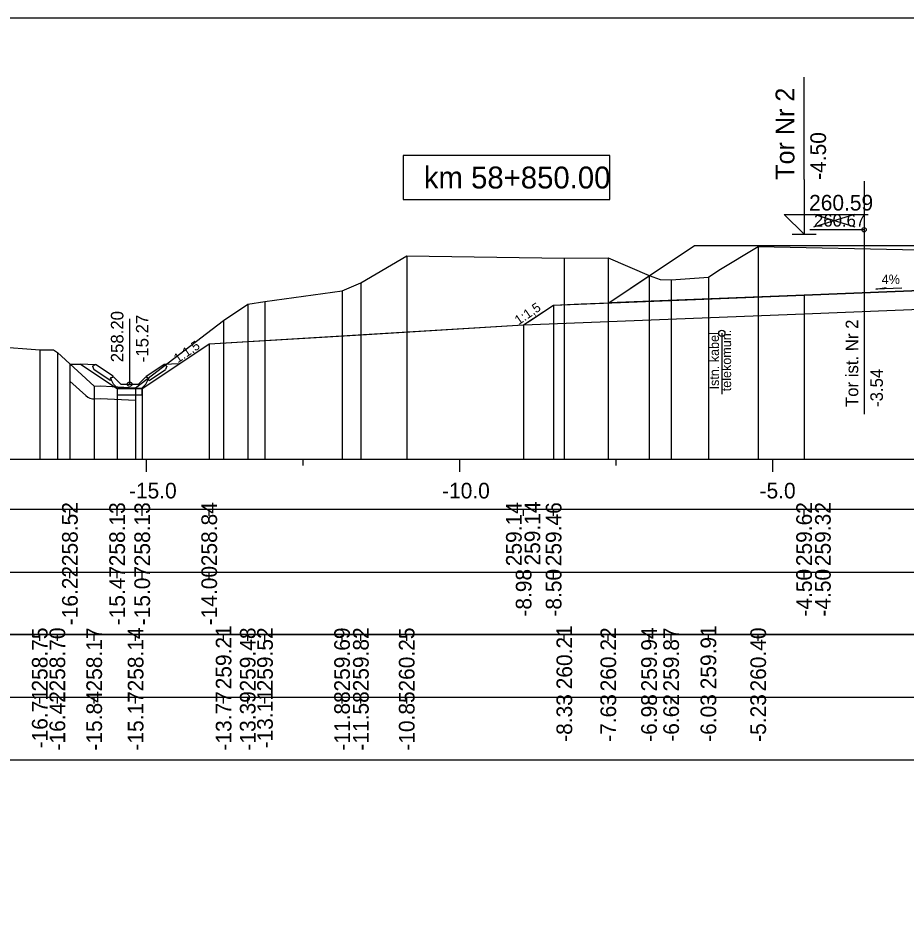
# Model space of a CAD drawing. Extents: x 6516023 to 6560129, y 5513077 to 5529206.
# Drawn here: x 6517020.66 to 6517034.84, y 5514498.91 to 5514513.16 of the extents above; entities that cross this region are included whole.
import ezdxf

# ---------------------------------------------------------------- set-up
doc = ezdxf.new("R2010")
doc.units = 0
for name, color, linetype in [('IR_default', 7, 'Continuous'), ('TOR_PRZEK_P-kable', 7, 'Continuous'), ('TOR_PRZEK_P-komponent', 7, 'Continuous'), ('TOR_PRZEK_P-odwodnienie', 7, 'Continuous'), ('TOR_PRZEK_P-opisy', 7, 'Continuous'), ('TOR_PRZEK_P-tabelka istniejace', 7, 'Continuous'), ('TOR_PRZEK_P-tabelka projektowane', 7, 'Continuous'), ('TOR_PRZEK_P-teren istniejacy', 7, 'Continuous'), ('TOR_PRZEK_P-tory istniejace', 7, 'Continuous'), ('TOR_PRZEK_P-tory projektowane', 7, 'Continuous'), ('TOR_PRZEK_P-uklad odniesienia', 7, 'Continuous'), ('TOR_PRZEK_P-warstwa ochronna I', 7, 'Continuous'), ('TOR_PRZEK_P-warstwa ochronna II', 7, 'Continuous'), ('TOR_PS_T-skarpy projektowane', 7, 'Continuous'), ('TOR_RAMKI-ramka+tabelka 1', 7, 'Continuous')]:
    doc.layers.add(name, color=color, linetype=linetype)

msp = doc.modelspace()

# ---------------------------------------------------------------- linework, layer by layer
at = {"layer": 'IR_default'}
msp.add_lwpolyline([(6517021.488, 5514507.628), (6517021.581, 5514507.627), (6517021.658, 5514507.626), (6517021.703, 5514507.596), (6517021.748, 5514507.566), (6517021.995, 5514507.401), (6517022.243, 5514507.236), (6517022.443, 5514507.236), (6517022.643, 5514507.236), (6517023.178, 5514507.593), (6517023.713, 5514507.95), (6517026.048, 5514508.09), (6517028.734, 5514508.251), (6517028.894, 5514508.357), (6517029.213, 5514508.57), (6517029.653, 5514508.587), (6517030.093, 5514508.605), (6517030.778, 5514509.062), (6517031.463, 5514509.519), (6517033.213, 5514509.519), (6517034.963, 5514509.519)], dxfattribs=at)
at = {"layer": 'TOR_PRZEK_P-kable'}
msp.add_line((6517031.899, 5514508.119), (6517031.899, 5514507.146), dxfattribs=at)
msp.add_circle((6517031.899, 5514508.119), 0.05, dxfattribs=at)
at = {"layer": 'TOR_PRZEK_P-komponent'}
msp.add_lwpolyline([(6517031.463, 5514509.519), (6517034.963, 5514509.519), (6517035.963, 5514509.519), (6517039.463, 5514509.519), (6517040.013, 5514509.519), (6517043.513, 5514509.519), (6517044.598, 5514508.796), (6517041.013, 5514508.939), (6517039.763, 5514508.989), (6517039.713, 5514508.99), (6517038.463, 5514508.94), (6517037.713, 5514508.91), (6517035.463, 5514508.82), (6517033.213, 5514508.73), (6517030.093, 5514508.605)], close=True, dxfattribs=at)
at = {"layer": 'TOR_PRZEK_P-odwodnienie'}
for p, q in [((6517022.443, 5514507.306), (6517022.443, 5514508.35)), ((6517022.178, 5514507.432), (6517021.898, 5514507.619)), ((6517022.707, 5514507.432), (6517022.988, 5514507.619)), ((6517022.134, 5514507.365), (6517021.872, 5514507.54)), ((6517022.752, 5514507.365), (6517023.013, 5514507.54)), ((6517022.145, 5514507.382), (6517022.134, 5514507.365)), ((6517022.135, 5514507.401), (6517022.183, 5514507.425)), ((6517022.178, 5514507.432), (6517022.17, 5514507.419)), ((6517022.303, 5514507.306), (6517022.183, 5514507.425)), ((6517022.583, 5514507.306), (6517022.703, 5514507.425)), ((6517022.703, 5514507.425), (6517022.75, 5514507.401)), ((6517022.707, 5514507.432), (6517022.715, 5514507.419)), ((6517022.74, 5514507.382), (6517022.752, 5514507.365)), ((6517022.253, 5514507.236), (6517022.633, 5514507.236)), ((6517022.303, 5514507.306), (6517022.583, 5514507.306))]:
    msp.add_line(p, q, dxfattribs=at)
for points in [[(6517021.651, 5514507.631), (6517021.898, 5514507.619)], [(6517021.847, 5514507.592), (6517021.898, 5514507.619)], [(6517023.234, 5514507.631), (6517022.988, 5514507.619)], [(6517023.038, 5514507.592), (6517022.988, 5514507.619)], [(6517021.847, 5514507.592), (6517021.872, 5514507.54)], [(6517023.038, 5514507.592), (6517023.013, 5514507.54)], [(6517022.17, 5514507.419), (6517022.134, 5514507.401)], [(6517022.134, 5514507.401), (6517022.145, 5514507.382)], [(6517022.183, 5514507.306), (6517022.135, 5514507.401)], [(6517022.703, 5514507.306), (6517022.75, 5514507.401)], [(6517022.715, 5514507.419), (6517022.751, 5514507.401)], [(6517022.751, 5514507.401), (6517022.74, 5514507.382)], [(6517022.253, 5514507.236), (6517022.183, 5514507.306)], [(6517022.243, 5514507.236), (6517022.242, 5514507.237), (6517022.243, 5514507.236), (6517022.242, 5514507.236), (6517022.243, 5514507.236), (6517022.243, 5514507.236), (6517022.243, 5514507.236), (6517022.243, 5514507.237)], [(6517022.243, 5514507.236), (6517022.242, 5514507.237), (6517022.243, 5514507.236), (6517022.242, 5514507.236), (6517022.243, 5514507.236), (6517022.243, 5514507.236), (6517022.243, 5514507.236), (6517022.243, 5514507.237)], [(6517022.643, 5514507.236), (6517022.243, 5514507.236), (6517022.243, 5514507.136), (6517022.643, 5514507.136), (6517022.643, 5514507.236)], [(6517022.633, 5514507.236), (6517022.703, 5514507.306)], [(6517022.643, 5514507.236), (6517022.642, 5514507.237), (6517022.643, 5514507.236), (6517022.642, 5514507.236), (6517022.643, 5514507.236), (6517022.643, 5514507.236), (6517022.643, 5514507.236), (6517022.643, 5514507.237)], [(6517022.643, 5514507.236), (6517022.642, 5514507.237), (6517022.643, 5514507.236), (6517022.642, 5514507.236), (6517022.643, 5514507.236), (6517022.643, 5514507.236), (6517022.643, 5514507.236), (6517022.643, 5514507.237)]]:
    msp.add_lwpolyline(points, dxfattribs=at)
msp.add_circle((6517022.443, 5514507.306), 0.035, dxfattribs=at)
at = {"layer": 'TOR_PRZEK_P-opisy'}
msp.add_lwpolyline([(6517034.776, 5514508.84), (6517034.358, 5514508.821), (6517034.526, 5514508.85)], dxfattribs=at)
at = {"layer": 'TOR_PRZEK_P-tabelka istniejace'}
for p, q in [((6517021.007, 5514503.206), (6517021.007, 5514503.306)), ((6517021.288, 5514503.206), (6517021.288, 5514503.306)), ((6517021.876, 5514503.206), (6517021.876, 5514503.306)), ((6517022.538, 5514503.206), (6517022.538, 5514503.306)), ((6517023.943, 5514503.206), (6517023.943, 5514503.306)), ((6517024.328, 5514503.206), (6517024.328, 5514503.306)), ((6517024.604, 5514503.206), (6517024.604, 5514503.306)), ((6517025.835, 5514503.206), (6517025.835, 5514503.306)), ((6517026.135, 5514503.206), (6517026.135, 5514503.306)), ((6517026.867, 5514503.206), (6517026.867, 5514503.306)), ((6517029.384, 5514503.206), (6517029.384, 5514503.306)), ((6517030.086, 5514503.206), (6517030.086, 5514503.306)), ((6517030.737, 5514503.206), (6517030.737, 5514503.306)), ((6517031.09, 5514503.206), (6517031.09, 5514503.306)), ((6517031.685, 5514503.206), (6517031.685, 5514503.306)), ((6517032.48, 5514503.206), (6517032.48, 5514503.306)), ((6516996.663, 5514502.306), (6517080.463, 5514502.306)), ((6517021.007, 5514502.206), (6517021.007, 5514502.306)), ((6517021.288, 5514502.206), (6517021.288, 5514502.306)), ((6517021.876, 5514502.206), (6517021.876, 5514502.306)), ((6517022.538, 5514502.206), (6517022.538, 5514502.306)), ((6517023.943, 5514502.206), (6517023.943, 5514502.306)), ((6517024.328, 5514502.206), (6517024.328, 5514502.306)), ((6517024.604, 5514502.206), (6517024.604, 5514502.306)), ((6517025.835, 5514502.206), (6517025.835, 5514502.306)), ((6517026.135, 5514502.206), (6517026.135, 5514502.306)), ((6517026.867, 5514502.206), (6517026.867, 5514502.306)), ((6517029.384, 5514502.206), (6517029.384, 5514502.306)), ((6517030.086, 5514502.206), (6517030.086, 5514502.306)), ((6517030.737, 5514502.206), (6517030.737, 5514502.306)), ((6517031.09, 5514502.206), (6517031.09, 5514502.306)), ((6517031.685, 5514502.206), (6517031.685, 5514502.306)), ((6517032.48, 5514502.206), (6517032.48, 5514502.306))]:
    msp.add_line(p, q, dxfattribs=at)
for points in [[(6517032.48, 5514509.507), (6517032.48, 5514506.306), (6517032.48, 5514506.176), (6517032.48, 5514506.106)], [(6517026.867, 5514509.355), (6517026.867, 5514506.306), (6517026.867, 5514506.176), (6517026.867, 5514506.106)], [(6517029.384, 5514509.318), (6517029.384, 5514506.306), (6517029.384, 5514506.176), (6517029.384, 5514506.106)], [(6517030.086, 5514509.326), (6517030.086, 5514506.306), (6517030.086, 5514506.176), (6517030.086, 5514506.106)], [(6517030.737, 5514509.042), (6517030.737, 5514506.306), (6517030.737, 5514506.176), (6517030.737, 5514506.106)], [(6517026.135, 5514508.925), (6517026.135, 5514506.306), (6517026.135, 5514506.176), (6517026.135, 5514506.106)], [(6517031.09, 5514508.971), (6517031.09, 5514506.306), (6517031.09, 5514506.176), (6517031.09, 5514506.106)], [(6517031.685, 5514509.015), (6517031.685, 5514506.306), (6517031.685, 5514506.176), (6517031.685, 5514506.106)], [(6517025.835, 5514508.794), (6517025.835, 5514506.306), (6517025.835, 5514506.176), (6517025.835, 5514506.106)], [(6517024.604, 5514508.625), (6517024.604, 5514506.306), (6517024.604, 5514506.176), (6517024.604, 5514506.106)], [(6517024.328, 5514508.586), (6517024.328, 5514506.306), (6517024.328, 5514506.176), (6517024.328, 5514506.106)], [(6517023.943, 5514508.321), (6517023.943, 5514506.306), (6517023.943, 5514506.176), (6517023.943, 5514506.106)], [(6517021.007, 5514507.857), (6517021.007, 5514506.306), (6517021.007, 5514506.176), (6517021.007, 5514506.106)], [(6517021.288, 5514507.811), (6517021.288, 5514506.306), (6517021.288, 5514506.176), (6517021.288, 5514506.106)], [(6517021.876, 5514507.272), (6517021.876, 5514506.306), (6517021.876, 5514506.176), (6517021.876, 5514506.106)], [(6517022.538, 5514507.25), (6517022.538, 5514506.306), (6517022.538, 5514506.176), (6517022.538, 5514506.106)]]:
    msp.add_lwpolyline(points, dxfattribs=at)
msp.add_lwpolyline([(6516996.663, 5514503.306), (6516996.663, 5514501.306), (6517080.463, 5514501.306), (6517080.463, 5514503.306)], close=True, dxfattribs=at)
at = {"layer": 'TOR_PRZEK_P-tabelka projektowane'}
for p, q in [((6517021.488, 5514505.206), (6517021.488, 5514505.306)), ((6517022.243, 5514505.206), (6517022.243, 5514505.306)), ((6517022.643, 5514505.206), (6517022.643, 5514505.306)), ((6517023.713, 5514505.206), (6517023.713, 5514505.306)), ((6517028.734, 5514505.206), (6517028.734, 5514505.306)), ((6517028.734, 5514505.206), (6517028.734, 5514505.306)), ((6517029.213, 5514505.206), (6517029.213, 5514505.306)), ((6517033.213, 5514505.206), (6517033.213, 5514505.306)), ((6517033.213, 5514505.206), (6517033.213, 5514505.306)), ((6516996.663, 5514504.306), (6517080.463, 5514504.306)), ((6517021.488, 5514504.206), (6517021.488, 5514504.306)), ((6517022.243, 5514504.206), (6517022.243, 5514504.306)), ((6517022.643, 5514504.206), (6517022.643, 5514504.306)), ((6517023.713, 5514504.206), (6517023.713, 5514504.306)), ((6517028.734, 5514504.206), (6517028.734, 5514504.306)), ((6517028.734, 5514504.206), (6517028.734, 5514504.306)), ((6517029.213, 5514504.206), (6517029.213, 5514504.306)), ((6517033.213, 5514504.206), (6517033.213, 5514504.306)), ((6517033.213, 5514504.206), (6517033.213, 5514504.306))]:
    msp.add_line(p, q, dxfattribs=at)
for points in [[(6517033.213, 5514508.73), (6517033.213, 5514506.306), (6517033.213, 5514506.176), (6517033.213, 5514506.106)], [(6517029.213, 5514508.57), (6517029.213, 5514506.306), (6517029.213, 5514506.176), (6517029.213, 5514506.106)], [(6517033.213, 5514508.43), (6517033.213, 5514506.306), (6517033.213, 5514506.176), (6517033.213, 5514506.106)], [(6517028.734, 5514508.251), (6517028.734, 5514506.306), (6517028.734, 5514506.176), (6517028.734, 5514506.106)], [(6517023.713, 5514507.95), (6517023.713, 5514506.306), (6517023.713, 5514506.176), (6517023.713, 5514506.106)], [(6517021.488, 5514507.628), (6517021.488, 5514506.306), (6517021.488, 5514506.176), (6517021.488, 5514506.106)], [(6517022.243, 5514507.236), (6517022.243, 5514506.306), (6517022.243, 5514506.176), (6517022.243, 5514506.106)], [(6517022.643, 5514507.236), (6517022.643, 5514506.306), (6517022.643, 5514506.176), (6517022.643, 5514506.106)]]:
    msp.add_lwpolyline(points, dxfattribs=at)
msp.add_lwpolyline([(6516996.663, 5514505.306), (6516996.663, 5514503.306), (6517080.463, 5514503.306), (6517080.463, 5514505.306)], close=True, dxfattribs=at)
at = {"layer": 'TOR_PRZEK_P-teren istniejacy'}
msp.add_lwpolyline([(6517020.307, 5514507.907), (6517021.007, 5514507.857), (6517021.229, 5514507.855), (6517021.288, 5514507.811), (6517021.876, 5514507.272), (6517021.978, 5514507.278), (6517022.538, 5514507.25), (6517023.943, 5514508.321), (6517024.328, 5514508.586), (6517024.604, 5514508.625), (6517025.835, 5514508.794), (6517026.135, 5514508.925), (6517026.867, 5514509.355), (6517029.384, 5514509.318), (6517030.086, 5514509.326), (6517030.737, 5514509.042), (6517030.915, 5514508.978), (6517031.09, 5514508.971), (6517031.685, 5514509.015), (6517031.85, 5514509.129), (6517032.48, 5514509.507), (6517035.038, 5514509.449)], dxfattribs=at)
at = {"layer": 'TOR_PRZEK_P-tory istniejace'}
for p, q in [((6517034.171, 5514510.547), (6517034.171, 5514506.827)), ((6517033.371, 5514509.819), (6517034.023, 5514510.022)), ((6517033.371, 5514510.022), (6517034.023, 5514509.819)), ((6517034.171, 5514509.772), (6517033.306, 5514509.772))]:
    msp.add_line(p, q, dxfattribs=at)
msp.add_circle((6517034.171, 5514509.772), 0.035, dxfattribs=at)
at = {"layer": 'TOR_PRZEK_P-tory projektowane'}
for p, q in [((6517033.213, 5514510.576), (6517033.213, 5514512.208)), ((6517033.213, 5514510.576), (6517033.213, 5514509.699)), ((6517033.213, 5514509.699), (6517032.894, 5514510.018)), ((6517032.894, 5514510.018), (6517034.238, 5514510.018)), ((6517033.021, 5514509.699), (6517033.405, 5514509.699))]:
    msp.add_line(p, q, dxfattribs=at)
at = {"layer": 'TOR_PRZEK_P-uklad odniesienia'}
for p, q in [((6517000.463, 5514506.106), (6517080.463, 5514506.106)), ((6517022.713, 5514505.906), (6517022.713, 5514506.106)), ((6517025.213, 5514506.006), (6517025.213, 5514506.106)), ((6517027.713, 5514505.906), (6517027.713, 5514506.106)), ((6517030.213, 5514506.006), (6517030.213, 5514506.106)), ((6517032.713, 5514505.906), (6517032.713, 5514506.106))]:
    msp.add_line(p, q, dxfattribs=at)
msp.add_lwpolyline([(6517030.113, 5514510.956), (6517026.813, 5514510.956), (6517026.813, 5514510.256), (6517030.113, 5514510.256)], close=True, dxfattribs=at)
at = {"layer": 'TOR_PRZEK_P-warstwa ochronna I'}
msp.add_lwpolyline([(6517028.734, 5514508.251), (6517033.213, 5514508.43), (6517035.463, 5514508.52), (6517037.713, 5514508.61), (6517039.713, 5514508.69), (6517039.763, 5514508.689), (6517041.013, 5514508.639), (6517041.763, 5514508.609), (6517046.715, 5514508.411)], dxfattribs=at)
at = {"layer": 'TOR_PRZEK_P-warstwa ochronna II'}
msp.add_lwpolyline([(6517021.488, 5514507.628), (6517021.657, 5514507.626), (6517022.243, 5514507.236), (6517022.643, 5514507.236), (6517023.713, 5514507.95), (6517028.734, 5514508.251), (6517029.213, 5514508.57), (6517033.213, 5514508.73), (6517035.463, 5514508.82), (6517037.713, 5514508.91), (6517038.463, 5514508.94), (6517039.713, 5514508.99), (6517039.763, 5514508.989), (6517041.013, 5514508.939), (6517041.763, 5514508.909), (6517046.063, 5514508.737), (6517046.933, 5514508.302), (6517049.425, 5514507.056), (6517049.825, 5514507.056), (6517050.68, 5514507.626), (6517052.741, 5514507.647)], dxfattribs=at)
at = {"layer": 'TOR_PS_T-skarpy projektowane'}
for points in [[(6517021.488, 5514507.356), (6517021.741, 5514507.124)], [(6517021.888, 5514507.072), (6517021.979, 5514507.077), (6517022.538, 5514507.05)]]:
    msp.add_lwpolyline(points, dxfattribs=at)
msp.add_arc((6517021.876, 5514507.272), 0.2, 227.477, 273.3395, dxfattribs=at)
at = {"layer": 'TOR_RAMKI-ramka+tabelka 1'}
msp.add_lwpolyline([(6516907.013, 5514513.156), (6517154.513, 5514513.156), (6517154.513, 5514484.656), (6516907.013, 5514484.656)], close=True, dxfattribs=at)

# ---------------------------------------------------------------- texts
at = {"layer": 'TOR_PRZEK_P-kable'}
for s, height, p in [('Istn. kabel', 0.14999, (6517031.854, 5514507.222)), ('telekomun.', 0.15, (6517032.048, 5514507.193))]:
    msp.add_text(s, height=height, rotation=90.0511, dxfattribs=at).set_placement(p)
at = {"layer": 'TOR_PRZEK_P-odwodnienie'}
for s, p in [('258.20', (6517022.343, 5514507.656)), ('-15.27', (6517022.743, 5514507.656))]:
    msp.add_text(s, height=0.2, rotation=90, dxfattribs=at).set_placement(p)
at = {"layer": 'TOR_PRZEK_P-opisy'}
for s, rotation, p in [('4%', 0.1515, (6517034.453, 5514508.906)), ('1:1,5', 34.0701, (6517028.655, 5514508.247)), ('1:1,5', 34.0701, (6517023.211, 5514507.638))]:
    msp.add_text(s, height=0.15, rotation=rotation, dxfattribs=at).set_placement(p)
at = {"layer": 'TOR_PRZEK_P-tabelka istniejace'}
for s, p in [('258.75', (6517021.132, 5514502.397)), ('258.70', (6517021.413, 5514502.398)), ('258.17', (6517022.001, 5514502.398)), ('258.14', (6517022.663, 5514502.399)), ('259.21', (6517024.068, 5514502.433)), ('259.48', (6517024.453, 5514502.398)), ('259.52', (6517024.729, 5514502.4)), ('259.69', (6517025.96, 5514502.398)), ('259.82', (6517026.26, 5514502.4)), ('260.25', (6517026.992, 5514502.397)), ('260.21', (6517029.509, 5514502.433)), ('260.22', (6517030.211, 5514502.4)), ('259.94', (6517030.862, 5514502.399)), ('259.87', (6517031.215, 5514502.398)), ('259.91', (6517031.81, 5514502.433)), ('260.40', (6517032.605, 5514502.398)), ('-16.71', (6517021.132, 5514501.489)), ('-16.42', (6517021.413, 5514501.456)), ('-15.84', (6517022.001, 5514501.455)), ('-15.17', (6517022.663, 5514501.455)), ('-13.77', (6517024.068, 5514501.455)), ('-13.39', (6517024.453, 5514501.455)), ('-13.11', (6517024.729, 5514501.489)), ('-11.88', (6517025.96, 5514501.454)), ('-11.58', (6517026.26, 5514501.454)), ('-10.85', (6517026.992, 5514501.453)), ('-8.33', (6517029.509, 5514501.594)), ('-7.63', (6517030.211, 5514501.594)), ('-6.98', (6517030.862, 5514501.594)), ('-6.62', (6517031.215, 5514501.596)), ('-6.03', (6517031.81, 5514501.594)), ('-5.23', (6517032.605, 5514501.594))]:
    msp.add_text(s, height=0.25, rotation=90, dxfattribs=at).set_placement(p)
at = {"layer": 'TOR_PRZEK_P-tabelka projektowane'}
for s, p in [('258.52', (6517021.613, 5514504.4)), ('258.13', (6517022.368, 5514504.398)), ('258.13', (6517022.768, 5514504.398)), ('258.84', (6517023.838, 5514504.399)), ('259.14', (6517028.703, 5514504.399)), ('259.14', (6517028.999, 5514504.41)), ('259.46', (6517029.338, 5514504.398)), ('259.62', (6517033.338, 5514504.4)), ('259.32', (6517033.638, 5514504.4)), ('-16.22', (6517021.613, 5514503.456)), ('-15.47', (6517022.368, 5514503.455)), ('-15.07', (6517022.768, 5514503.455)), ('-14.00', (6517023.838, 5514503.455)), ('-8.98', (6517028.859, 5514503.594)), ('-8.50', (6517029.338, 5514503.594)), ('-4.50', (6517033.338, 5514503.594)), ('-4.50', (6517033.638, 5514503.594))]:
    msp.add_text(s, height=0.25, rotation=90, dxfattribs=at).set_placement(p)
at = {"layer": 'TOR_PRZEK_P-tory istniejace'}
msp.add_text('260.67', height=0.2, dxfattribs=at).set_placement((6517033.371, 5514509.822))
for s, rotation, p in [('Tor ist. Nr 2', 90.0511, (6517034.078, 5514506.941)), ('-3.54', 90, (6517034.471, 5514506.942))]:
    msp.add_text(s, height=0.2, rotation=rotation, dxfattribs=at).set_placement(p)
at = {"layer": 'TOR_PRZEK_P-tory projektowane'}
for s, height, p in [('Tor Nr 2', 0.3, (6517033.058, 5514510.57)), ('-4.50', 0.25, (6517033.563, 5514510.569))]:
    msp.add_text(s, height=height, rotation=90, dxfattribs=at).set_placement(p)
msp.add_text('260.59', height=0.25, dxfattribs=at).set_placement((6517033.293, 5514510.079))
at = {"layer": 'TOR_PRZEK_P-uklad odniesienia'}
for s, height, p in [('km 58+850.00', 0.35, (6517027.141, 5514510.431)), ('-15.0', 0.25, (6517022.432, 5514505.481)), ('-10.0', 0.25, (6517027.432, 5514505.481)), ('-5.0', 0.25, (6517032.502, 5514505.481))]:
    msp.add_text(s, height=height, dxfattribs=at).set_placement(p)

doc.saveas('drawing.dxf')
